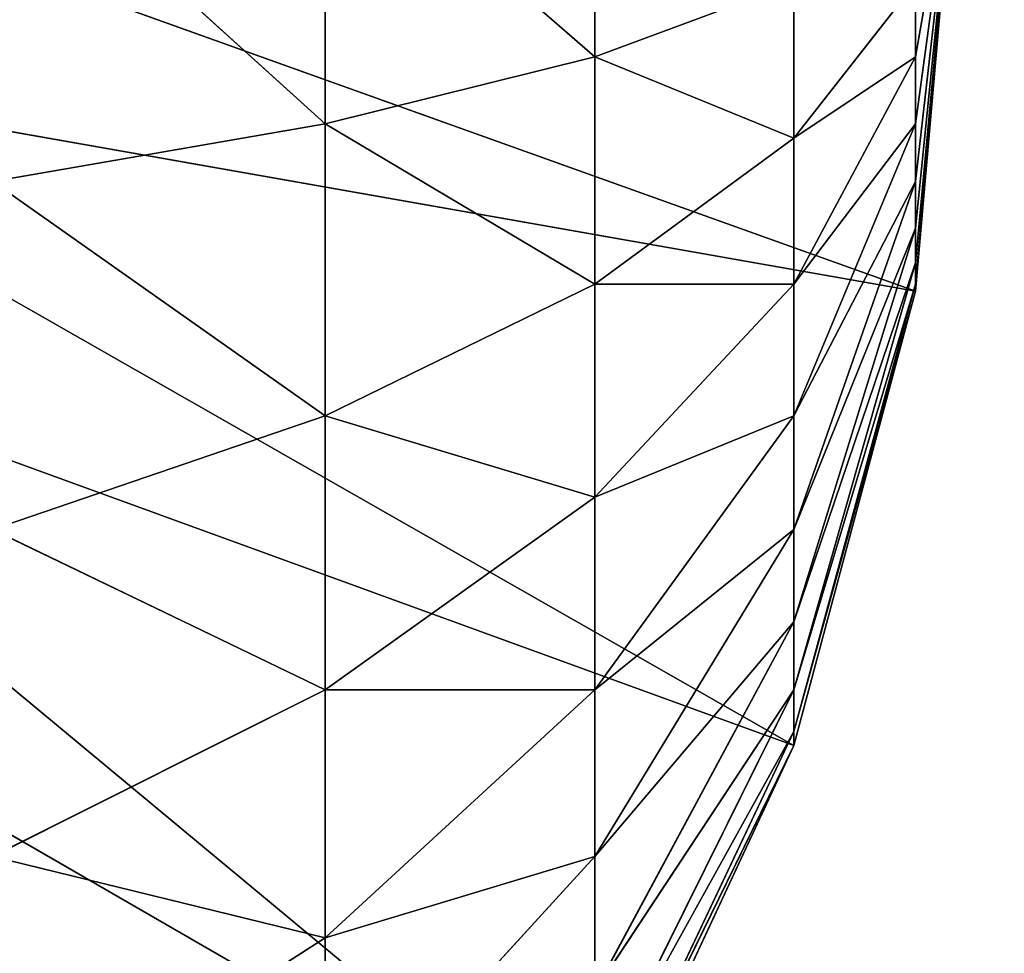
# Model space of a CAD drawing. Extents: x 0.1 to 17.7, y 0.1 to 17.7.
# Tile 366 of 656: x 17.2773 to 17.3503, y 0.5483 to 0.6175. Entities that reach past the tile are written whole.
import ezdxf

# ---------------------------------------------------------------- set-up
doc = ezdxf.new("R2010")
doc.units = 0
doc.header["$LTSCALE"] = 2.54
doc.layers.get('0').update_dxf_attribs({"color": 13, "linetype": 'CONTINUOUS'})

# ---------------------------------------------------------------- blocks, each defined once
blk = doc.blocks.new('KOSZ_NA__MIECI_Z_POKRYWK__')
at = {"color": 0}
for p, q in [((17.343727, 0.5974, 31.5), (17.246765, 0.63213, 31.5)), ((17.343727, 0.5974, 31.5), (17.246765, 0.63213, 31.5)), ((17.299974, 0.609806, 10.573396), (17.275322, 0.63213, 10.546791)), ((17.299974, 0.609806, 10.573396), (17.275322, 0.63213, 10.546791)), ((17.319969, 0.614765, 10.601519), (17.299974, 0.63213, 10.571442)), ((17.319969, 0.614765, 10.601519), (17.299974, 0.63213, 10.571442)), ((17.299974, 0.609806, 10.573396), (17.299974, 0.63213, 10.571442)), ((17.299974, 0.609806, 10.573396), (17.299974, 0.63213, 10.571442)), ((17.319969, 0.614765, 10.601519), (17.319969, 0.63213, 10.6)), ((17.319969, 0.614765, 10.601519), (17.319969, 0.63213, 10.6)), ((17.343727, 0.5974, 31.5), (17.346765, 0.63213, 31.5)), ((17.343727, 0.5974, 10.7), (17.346765, 0.63213, 10.7)), ((17.346765, 0.63213, 10.7), (17.343727, 0.5974, 31.5)), ((17.346765, 0.63213, 10.7), (17.343727, 0.5974, 31.5)), ((17.343727, 0.5974, 31.5), (17.346765, 0.63213, 31.5)), ((17.343727, 0.5974, 10.7), (17.346765, 0.63213, 10.7)), ((17.343727, 0.597928, 10.693969), (17.346765, 0.63213, 10.7)), ((17.343727, 0.605526, 10.677676), (17.346765, 0.63213, 10.7)), ((17.346765, 0.63213, 10.7), (17.343727, 0.602053, 10.682635)), ((17.343727, 0.609806, 10.673396), (17.346765, 0.63213, 10.7)), ((17.343727, 0.605526, 10.677676), (17.346765, 0.63213, 10.7)), ((17.343727, 0.614765, 10.669923), (17.346765, 0.63213, 10.7)), ((17.343727, 0.609806, 10.673396), (17.346765, 0.63213, 10.7)), ((17.343727, 0.614765, 10.669923), (17.346765, 0.63213, 10.7)), ((17.343727, 0.599495, 10.688122), (17.346765, 0.63213, 10.7)), ((17.343727, 0.597928, 10.693969), (17.346765, 0.63213, 10.7)), ((17.346765, 0.63213, 10.7), (17.343727, 0.602053, 10.682635)), ((17.343727, 0.599495, 10.688122), (17.346765, 0.63213, 10.7)), ((17.319969, 0.614765, 10.601519), (17.334703, 0.620252, 10.632635)), ((17.319969, 0.614765, 10.601519), (17.334703, 0.620252, 10.632635)), ((17.334703, 0.608735, 10.635722), (17.343727, 0.620252, 10.667365)), ((17.334703, 0.608735, 10.635722), (17.343727, 0.620252, 10.667365)), ((17.334703, 0.608735, 10.635722), (17.334703, 0.620252, 10.632635)), ((17.334703, 0.608735, 10.635722), (17.334703, 0.620252, 10.632635)), ((17.343727, 0.614765, 10.669923), (17.343727, 0.620252, 10.667365)), ((17.343727, 0.614765, 10.669923), (17.343727, 0.620252, 10.667365)), ((17.334703, 0.563726, 31.5), (17.245245, 0.614765, 31.5)), ((17.334703, 0.563726, 31.5), (17.245245, 0.614765, 31.5)), ((17.343727, 0.5974, 31.5), (17.245245, 0.614765, 31.5)), ((17.343727, 0.5974, 31.5), (17.245245, 0.614765, 31.5)), ((17.299974, 0.609806, 10.573396), (17.319969, 0.614765, 10.601519)), ((17.299974, 0.609806, 10.573396), (17.319969, 0.614765, 10.601519)), ((17.334703, 0.608735, 10.635722), (17.319969, 0.614765, 10.601519)), ((17.334703, 0.608735, 10.635722), (17.319969, 0.614765, 10.601519)), ((17.319969, 0.597928, 10.606031), (17.319969, 0.614765, 10.601519)), ((17.319969, 0.597928, 10.606031), (17.319969, 0.614765, 10.601519)), ((17.334703, 0.597928, 10.64076), (17.343727, 0.614765, 10.669923)), ((17.343727, 0.614765, 10.669923), (17.334703, 0.608735, 10.635722)), ((17.343727, 0.614765, 10.669923), (17.334703, 0.608735, 10.635722)), ((17.334703, 0.597928, 10.64076), (17.343727, 0.614765, 10.669923)), ((17.343727, 0.609806, 10.673396), (17.343727, 0.614765, 10.669923)), ((17.343727, 0.609806, 10.673396), (17.343727, 0.614765, 10.669923)), ((17.275322, 0.605526, 10.549119), (17.299974, 0.609806, 10.573396)), ((17.275322, 0.605526, 10.549119), (17.299974, 0.609806, 10.573396)), ((17.319969, 0.597928, 10.606031), (17.299974, 0.609806, 10.573396)), ((17.319969, 0.597928, 10.606031), (17.299974, 0.609806, 10.573396)), ((17.299974, 0.588161, 10.579195), (17.299974, 0.609806, 10.573396)), ((17.299974, 0.588161, 10.579195), (17.299974, 0.609806, 10.573396)), ((17.334703, 0.588161, 10.6476), (17.343727, 0.609806, 10.673396)), ((17.343727, 0.609806, 10.673396), (17.334703, 0.597928, 10.64076)), ((17.343727, 0.609806, 10.673396), (17.334703, 0.597928, 10.64076)), ((17.334703, 0.588161, 10.6476), (17.343727, 0.609806, 10.673396)), ((17.343727, 0.605526, 10.677676), (17.343727, 0.609806, 10.673396)), ((17.343727, 0.605526, 10.677676), (17.343727, 0.609806, 10.673396)), ((17.319969, 0.597928, 10.606031), (17.334703, 0.608735, 10.635722)), ((17.319969, 0.597928, 10.606031), (17.334703, 0.608735, 10.635722)), ((17.334703, 0.597928, 10.64076), (17.334703, 0.608735, 10.635722)), ((17.334703, 0.597928, 10.64076), (17.334703, 0.608735, 10.635722)), ((17.299974, 0.588161, 10.579195), (17.275322, 0.605526, 10.549119)), ((17.299974, 0.588161, 10.579195), (17.275322, 0.605526, 10.549119)), ((17.334703, 0.57973, 10.656031), (17.343727, 0.605526, 10.677676)), ((17.343727, 0.605526, 10.677676), (17.334703, 0.588161, 10.6476)), ((17.343727, 0.605526, 10.677676), (17.334703, 0.588161, 10.6476)), ((17.334703, 0.57973, 10.656031), (17.343727, 0.605526, 10.677676)), ((17.343727, 0.605526, 10.677676), (17.343727, 0.602053, 10.682635)), ((17.343727, 0.605526, 10.677676), (17.343727, 0.602053, 10.682635)), ((17.343727, 0.602053, 10.682635), (17.334703, 0.57973, 10.656031)), ((17.343727, 0.602053, 10.682635), (17.334703, 0.57973, 10.656031)), ((17.343727, 0.602053, 10.682635), (17.334703, 0.57289, 10.665798)), ((17.343727, 0.602053, 10.682635), (17.334703, 0.57289, 10.665798)), ((17.343727, 0.602053, 10.682635), (17.343727, 0.599495, 10.688122)), ((17.343727, 0.602053, 10.682635), (17.343727, 0.599495, 10.688122)), ((17.334703, 0.57289, 10.665798), (17.343727, 0.599495, 10.688122)), ((17.343727, 0.599495, 10.688122), (17.334703, 0.567851, 10.676604)), ((17.343727, 0.599495, 10.688122), (17.334703, 0.567851, 10.676604)), ((17.334703, 0.57289, 10.665798), (17.343727, 0.599495, 10.688122)), ((17.343727, 0.599495, 10.688122), (17.343727, 0.597928, 10.693969)), ((17.343727, 0.599495, 10.688122), (17.343727, 0.597928, 10.693969)), ((17.319969, 0.53213, 31.5), (17.240735, 0.597928, 31.5)), ((17.319969, 0.53213, 31.5), (17.240735, 0.597928, 31.5)), ((17.334703, 0.563726, 31.5), (17.240735, 0.597928, 31.5)), ((17.334703, 0.563726, 31.5), (17.240735, 0.597928, 31.5)), ((17.299974, 0.588161, 10.579195), (17.319969, 0.597928, 10.606031)), ((17.299974, 0.588161, 10.579195), (17.319969, 0.597928, 10.606031)), ((17.319969, 0.58213, 10.613397), (17.334703, 0.597928, 10.64076)), ((17.334703, 0.597928, 10.64076), (17.319969, 0.597928, 10.606031)), ((17.334703, 0.597928, 10.64076), (17.319969, 0.597928, 10.606031)), ((17.319969, 0.58213, 10.613397), (17.334703, 0.597928, 10.64076)), ((17.319969, 0.58213, 10.613397), (17.319969, 0.597928, 10.606031)), ((17.319969, 0.58213, 10.613397), (17.319969, 0.597928, 10.606031)), ((17.343727, 0.597928, 10.693969), (17.334703, 0.567851, 10.676604)), ((17.343727, 0.597928, 10.693969), (17.334703, 0.567851, 10.676604)), ((17.343727, 0.597928, 10.693969), (17.334703, 0.564765, 10.688122)), ((17.343727, 0.597928, 10.693969), (17.334703, 0.564765, 10.688122)), ((17.334703, 0.588161, 10.6476), (17.334703, 0.597928, 10.64076)), ((17.334703, 0.588161, 10.6476), (17.334703, 0.597928, 10.64076)), ((17.343727, 0.5974, 10.7), (17.343727, 0.597928, 10.693969)), ((17.343727, 0.5974, 10.7), (17.343727, 0.597928, 10.693969)), ((17.334703, 0.563726, 31.5), (17.343727, 0.5974, 31.5)), ((17.334703, 0.563726, 10.7), (17.343727, 0.5974, 10.7)), ((17.343727, 0.5974, 10.7), (17.334703, 0.563726, 31.5)), ((17.343727, 0.5974, 10.7), (17.334703, 0.563726, 31.5)), ((17.334703, 0.563726, 31.5), (17.343727, 0.5974, 31.5)), ((17.343727, 0.5974, 10.7), (17.334703, 0.564765, 10.688122)), ((17.343727, 0.5974, 10.7), (17.334703, 0.564765, 10.688122)), ((17.334703, 0.563726, 10.7), (17.343727, 0.5974, 10.7)), ((17.343727, 0.5974, 10.7), (17.343727, 0.5974, 31.5)), ((17.343727, 0.5974, 10.7), (17.343727, 0.5974, 31.5)), ((17.275322, 0.57973, 10.556031), (17.299974, 0.588161, 10.579195)), ((17.275322, 0.57973, 10.556031), (17.299974, 0.588161, 10.579195)), ((17.319969, 0.58213, 10.613397), (17.299974, 0.588161, 10.579195)), ((17.319969, 0.58213, 10.613397), (17.299974, 0.588161, 10.579195)), ((17.299974, 0.567851, 10.588666), (17.299974, 0.588161, 10.579195)), ((17.299974, 0.567851, 10.588666), (17.299974, 0.588161, 10.579195)), ((17.319969, 0.567851, 10.623396), (17.334703, 0.588161, 10.6476)), ((17.334703, 0.588161, 10.6476), (17.319969, 0.58213, 10.613397)), ((17.334703, 0.588161, 10.6476), (17.319969, 0.58213, 10.613397)), ((17.319969, 0.567851, 10.623396), (17.334703, 0.588161, 10.6476)), ((17.334703, 0.57973, 10.656031), (17.334703, 0.588161, 10.6476)), ((17.334703, 0.57973, 10.656031), (17.334703, 0.588161, 10.6476)), ((17.319969, 0.53213, 31.5), (17.233366, 0.58213, 31.5)), ((17.319969, 0.53213, 31.5), (17.233366, 0.58213, 31.5)), ((17.299974, 0.567851, 10.588666), (17.319969, 0.58213, 10.613397)), ((17.299974, 0.567851, 10.588666), (17.319969, 0.58213, 10.613397)), ((17.319969, 0.567851, 10.623396), (17.319969, 0.58213, 10.613397)), ((17.319969, 0.567851, 10.623396), (17.319969, 0.58213, 10.613397)), ((17.299974, 0.567851, 10.588666), (17.275322, 0.57973, 10.556031)), ((17.299974, 0.567851, 10.588666), (17.275322, 0.57973, 10.556031)), ((17.334703, 0.57973, 10.656031), (17.319969, 0.567851, 10.623396)), ((17.334703, 0.57973, 10.656031), (17.319969, 0.567851, 10.623396)), ((17.334703, 0.57973, 10.656031), (17.319969, 0.555526, 10.635722)), ((17.334703, 0.57973, 10.656031), (17.319969, 0.555526, 10.635722)), ((17.334703, 0.57973, 10.656031), (17.334703, 0.57289, 10.665798)), ((17.334703, 0.57973, 10.656031), (17.334703, 0.57289, 10.665798)), ((17.319969, 0.555526, 10.635722), (17.334703, 0.57289, 10.665798)), ((17.334703, 0.57289, 10.665798), (17.319969, 0.545528, 10.65)), ((17.334703, 0.57289, 10.665798), (17.319969, 0.545528, 10.65)), ((17.319969, 0.555526, 10.635722), (17.334703, 0.57289, 10.665798)), ((17.334703, 0.567851, 10.676604), (17.334703, 0.57289, 10.665798)), ((17.334703, 0.567851, 10.676604), (17.334703, 0.57289, 10.665798)), ((17.299974, 0.567851, 10.588666), (17.275322, 0.555526, 10.567317)), ((17.299974, 0.567851, 10.588666), (17.275322, 0.555526, 10.567317)), ((17.319969, 0.567851, 10.623396), (17.299974, 0.567851, 10.588666)), ((17.299974, 0.567851, 10.588666), (17.299974, 0.549495, 10.601519)), ((17.299974, 0.567851, 10.588666), (17.299974, 0.549495, 10.601519)), ((17.319969, 0.567851, 10.623396), (17.299974, 0.567851, 10.588666)), ((17.319969, 0.567851, 10.623396), (17.299974, 0.549495, 10.601519)), ((17.319969, 0.567851, 10.623396), (17.299974, 0.549495, 10.601519)), ((17.334703, 0.567851, 10.676604), (17.319969, 0.545528, 10.65)), ((17.334703, 0.567851, 10.676604), (17.319969, 0.545528, 10.65)), ((17.334703, 0.567851, 10.676604), (17.319969, 0.538161, 10.665798)), ((17.334703, 0.567851, 10.676604), (17.319969, 0.538161, 10.665798)), ((17.319969, 0.567851, 10.623396), (17.319969, 0.555526, 10.635722)), ((17.319969, 0.567851, 10.623396), (17.319969, 0.555526, 10.635722)), ((17.334703, 0.564765, 10.688122), (17.334703, 0.567851, 10.676604)), ((17.334703, 0.564765, 10.688122), (17.334703, 0.567851, 10.676604)), ((17.334703, 0.564765, 10.688122), (17.319969, 0.538161, 10.665798)), ((17.334703, 0.564765, 10.688122), (17.319969, 0.538161, 10.665798)), ((17.334703, 0.564765, 10.688122), (17.319969, 0.533649, 10.682635)), ((17.334703, 0.564765, 10.688122), (17.319969, 0.533649, 10.682635)), ((17.334703, 0.563726, 10.7), (17.334703, 0.564765, 10.688122)), ((17.334703, 0.563726, 10.7), (17.334703, 0.564765, 10.688122)), ((17.319969, 0.53213, 31.5), (17.334703, 0.563726, 31.5)), ((17.319969, 0.53213, 10.7), (17.334703, 0.563726, 10.7)), ((17.334703, 0.563726, 10.7), (17.319969, 0.53213, 31.5)), ((17.334703, 0.563726, 10.7), (17.319969, 0.53213, 31.5)), ((17.319969, 0.53213, 31.5), (17.334703, 0.563726, 31.5)), ((17.334703, 0.563726, 10.7), (17.319969, 0.533649, 10.682635)), ((17.334703, 0.563726, 10.7), (17.319969, 0.533649, 10.682635)), ((17.319969, 0.53213, 10.7), (17.334703, 0.563726, 10.7)), ((17.334703, 0.563726, 10.7), (17.334703, 0.563726, 31.5)), ((17.334703, 0.563726, 10.7), (17.334703, 0.563726, 31.5)), ((17.275322, 0.555526, 10.567317), (17.299974, 0.549495, 10.601519)), ((17.275322, 0.555526, 10.567317), (17.299974, 0.549495, 10.601519)), ((17.299974, 0.549495, 10.601519), (17.319969, 0.555526, 10.635722)), ((17.319969, 0.555526, 10.635722), (17.299974, 0.533649, 10.617365)), ((17.319969, 0.555526, 10.635722), (17.299974, 0.533649, 10.617365)), ((17.299974, 0.549495, 10.601519), (17.319969, 0.555526, 10.635722)), ((17.319969, 0.545528, 10.65), (17.319969, 0.555526, 10.635722)), ((17.319969, 0.545528, 10.65), (17.319969, 0.555526, 10.635722)), ((17.299974, 0.549495, 10.601519), (17.275322, 0.533649, 10.582635)), ((17.299974, 0.549495, 10.601519), (17.275322, 0.533649, 10.582635)), ((17.299974, 0.533649, 10.617365), (17.299974, 0.549495, 10.601519)), ((17.299974, 0.533649, 10.617365), (17.299974, 0.549495, 10.601519))]:
    blk.add_line(p, q, dxfattribs=at)
mesh = blk.add_polyface(dxfattribs=at)
corners = [(17.496765, 0.28213, 31.5), (0.296764, 0.28213, 31.5), (0.296764, 17.48213, 31.5)]
mesh.append_faces([[corners[k] for k in face] for face in [(0, 1, 2)]], dxfattribs={"color": 0})
mesh = blk.add_polyface(dxfattribs=at)
corners = [(17.496765, 0.28213, 31.5), (0.296764, 17.48213, 31.5), (17.496765, 17.48213, 31.5)]
mesh.append_faces([[corners[k] for k in face] for face in [(0, 1, 2)]], dxfattribs={"color": 0})
mesh = blk.add_polyface(dxfattribs=at)
corners = [(17.496765, 17.48213, 31.6), (9.296765, 8.88213, 31.6), (17.496765, 0.28213, 31.6)]
mesh.append_faces([[corners[k] for k in face] for face in [(0, 1, 2)]], dxfattribs={"color": 0})
mesh = blk.add_polyface(dxfattribs=at)
corners = [(17.496765, 0.28213, 31.6), (9.296765, 8.88213, 31.6), (9.290688, 8.812671, 31.6)]
mesh.append_faces([[corners[k] for k in face] for face in [(0, 1, 2)]], dxfattribs={"color": 0})
mesh = blk.add_polyface(dxfattribs=at)
corners = [(17.496765, 0.28213, 31.6), (9.290688, 8.812671, 31.6), (9.272642, 8.745322, 31.6)]
mesh.append_faces([[corners[k] for k in face] for face in [(0, 1, 2)]], dxfattribs={"color": 0})
mesh = blk.add_polyface(dxfattribs=at)
corners = [(17.496765, 0.28213, 31.6), (9.272642, 8.745322, 31.6), (9.243175, 8.68213, 31.6)]
mesh.append_faces([[corners[k] for k in face] for face in [(0, 1, 2)]], dxfattribs={"color": 0})
mesh = blk.add_polyface(dxfattribs=at)
corners = [(17.496765, 0.28213, 31.6), (9.243175, 8.68213, 31.6), (9.203182, 8.625015, 31.6)]
mesh.append_faces([[corners[k] for k in face] for face in [(0, 1, 2)]], dxfattribs={"color": 0})
mesh = blk.add_polyface(dxfattribs=at)
corners = [(17.496765, 0.28213, 31.6), (9.203182, 8.625015, 31.6), (9.15388, 8.575713, 31.6)]
mesh.append_faces([[corners[k] for k in face] for face in [(0, 1, 2)]], dxfattribs={"color": 0})
mesh = blk.add_polyface(dxfattribs=at)
corners = [(17.496765, 0.28213, 31.6), (9.15388, 8.575713, 31.6), (9.096765, 8.53572, 31.6)]
mesh.append_faces([[corners[k] for k in face] for face in [(0, 1, 2)]], dxfattribs={"color": 0})
mesh = blk.add_polyface(dxfattribs=at)
corners = [(17.496765, 0.28213, 31.6), (9.096765, 8.53572, 31.6), (9.033573, 8.506253, 31.6)]
mesh.append_faces([[corners[k] for k in face] for face in [(0, 1, 2)]], dxfattribs={"color": 0})
mesh = blk.add_polyface(dxfattribs=at)
corners = [(17.496765, 0.28213, 31.6), (9.033573, 8.506253, 31.6), (8.966224, 8.488207, 31.6)]
mesh.append_faces([[corners[k] for k in face] for face in [(0, 1, 2)]], dxfattribs={"color": 0})
mesh = blk.add_polyface(dxfattribs=at)
corners = [(17.496765, 0.28213, 31.6), (8.966224, 8.488207, 31.6), (8.896764, 8.48213, 31.6)]
mesh.append_faces([[corners[k] for k in face] for face in [(0, 1, 2)]], dxfattribs={"color": 0})
mesh = blk.add_polyface(dxfattribs=at)
corners = [(17.496765, 0.28213, 31.6), (8.896764, 8.48213, 31.6), (0.296764, 0.28213, 31.6)]
mesh.append_faces([[corners[k] for k in face] for face in [(0, 1, 2)]], dxfattribs={"color": 0})
mesh = blk.add_polyface(dxfattribs=at)
corners = [(17.343727, 0.5974, 31.5), (17.246765, 0.63213, 31.5), (17.245245, 0.614765, 31.5)]
mesh.append_faces([[corners[k] for k in face] for face in [(0, 1, 2)]], dxfattribs={"color": 0})
mesh = blk.add_polyface(dxfattribs=at)
corners = [(17.346765, 0.63213, 31.5), (17.246765, 0.63213, 31.5), (17.343727, 0.5974, 31.5)]
mesh.append_faces([[corners[k] for k in face] for face in [(0, 1, 2)]], dxfattribs={"color": 0})
mesh = blk.add_polyface(dxfattribs=at)
corners = [(17.299974, 0.609806, 10.573396), (17.275322, 0.63213, 10.546791), (17.299974, 0.63213, 10.571442)]
mesh.append_faces([[corners[k] for k in face] for face in [(0, 1, 2)]], dxfattribs={"color": 0})
mesh = blk.add_polyface(dxfattribs=at)
corners = [(17.299974, 0.609806, 10.573396), (17.275322, 0.605526, 10.549119), (17.275322, 0.63213, 10.546791)]
mesh.append_faces([[corners[k] for k in face] for face in [(0, 1, 2)]], dxfattribs={"color": 0})
mesh = blk.add_polyface(dxfattribs=at)
corners = [(17.319969, 0.63213, 10.6), (17.319969, 0.614765, 10.601519), (17.299974, 0.63213, 10.571442)]
mesh.append_faces([[corners[k] for k in face] for face in [(0, 1, 2)]], dxfattribs={"color": 0})
mesh = blk.add_polyface(dxfattribs=at)
corners = [(17.299974, 0.63213, 10.571442), (17.319969, 0.614765, 10.601519), (17.299974, 0.609806, 10.573396)]
mesh.append_faces([[corners[k] for k in face] for face in [(0, 1, 2)]], dxfattribs={"color": 0})
mesh = blk.add_polyface(dxfattribs=at)
corners = [(17.319969, 0.63213, 10.6), (17.334703, 0.620252, 10.632635), (17.319969, 0.614765, 10.601519)]
mesh.append_faces([[corners[k] for k in face] for face in [(0, 1, 2)]], dxfattribs={"color": 0})
mesh = blk.add_polyface(dxfattribs=at)
corners = [(17.346765, 0.63213, 10.7), (17.343727, 0.5974, 31.5), (17.343727, 0.5974, 10.7)]
mesh.append_faces([[corners[k] for k in face] for face in [(0, 1, 2)]], dxfattribs={"color": 0})
mesh = blk.add_polyface(dxfattribs=at)
corners = [(17.346765, 0.63213, 31.5), (17.343727, 0.5974, 31.5), (17.346765, 0.63213, 10.7)]
mesh.append_faces([[corners[k] for k in face] for face in [(0, 1, 2)]], dxfattribs={"color": 0})
mesh = blk.add_polyface(dxfattribs=at)
corners = [(17.346765, 0.63213, 10.7), (17.343727, 0.5974, 10.7), (17.343727, 0.597928, 10.693969)]
mesh.append_faces([[corners[k] for k in face] for face in [(0, 1, 2)]], dxfattribs={"color": 0})
mesh = blk.add_polyface(dxfattribs=at)
corners = [(17.346765, 0.63213, 10.7), (17.343727, 0.602053, 10.682635), (17.343727, 0.605526, 10.677676)]
mesh.append_faces([[corners[k] for k in face] for face in [(0, 1, 2)]], dxfattribs={"color": 0})
mesh = blk.add_polyface(dxfattribs=at)
corners = [(17.346765, 0.63213, 10.7), (17.343727, 0.605526, 10.677676), (17.343727, 0.609806, 10.673396)]
mesh.append_faces([[corners[k] for k in face] for face in [(0, 1, 2)]], dxfattribs={"color": 0})
mesh = blk.add_polyface(dxfattribs=at)
corners = [(17.346765, 0.63213, 10.7), (17.343727, 0.609806, 10.673396), (17.343727, 0.614765, 10.669923)]
mesh.append_faces([[corners[k] for k in face] for face in [(0, 1, 2)]], dxfattribs={"color": 0})
mesh = blk.add_polyface(dxfattribs=at)
corners = [(17.346765, 0.63213, 10.7), (17.343727, 0.614765, 10.669923), (17.343727, 0.620252, 10.667365)]
mesh.append_faces([[corners[k] for k in face] for face in [(0, 1, 2)]], dxfattribs={"color": 0})
mesh = blk.add_polyface(dxfattribs=at)
corners = [(17.346765, 0.63213, 10.7), (17.343727, 0.597928, 10.693969), (17.343727, 0.599495, 10.688122)]
mesh.append_faces([[corners[k] for k in face] for face in [(0, 1, 2)]], dxfattribs={"color": 0})
mesh = blk.add_polyface(dxfattribs=at)
corners = [(17.346765, 0.63213, 10.7), (17.343727, 0.599495, 10.688122), (17.343727, 0.602053, 10.682635)]
mesh.append_faces([[corners[k] for k in face] for face in [(0, 1, 2)]], dxfattribs={"color": 0})
mesh = blk.add_polyface(dxfattribs=at)
corners = [(17.334703, 0.620252, 10.632635), (17.334703, 0.608735, 10.635722), (17.319969, 0.614765, 10.601519)]
mesh.append_faces([[corners[k] for k in face] for face in [(0, 1, 2)]], dxfattribs={"color": 0})
mesh = blk.add_polyface(dxfattribs=at)
corners = [(17.343727, 0.620252, 10.667365), (17.343727, 0.614765, 10.669923), (17.334703, 0.608735, 10.635722)]
mesh.append_faces([[corners[k] for k in face] for face in [(0, 1, 2)]], dxfattribs={"color": 0})
mesh = blk.add_polyface(dxfattribs=at)
corners = [(17.343727, 0.620252, 10.667365), (17.334703, 0.608735, 10.635722), (17.334703, 0.620252, 10.632635)]
mesh.append_faces([[corners[k] for k in face] for face in [(0, 1, 2)]], dxfattribs={"color": 0})
mesh = blk.add_polyface(dxfattribs=at)
corners = [(17.334703, 0.563726, 31.5), (17.245245, 0.614765, 31.5), (17.240735, 0.597928, 31.5)]
mesh.append_faces([[corners[k] for k in face] for face in [(0, 1, 2)]], dxfattribs={"color": 0})
mesh = blk.add_polyface(dxfattribs=at)
corners = [(17.343727, 0.5974, 31.5), (17.245245, 0.614765, 31.5), (17.334703, 0.563726, 31.5)]
mesh.append_faces([[corners[k] for k in face] for face in [(0, 1, 2)]], dxfattribs={"color": 0})
mesh = blk.add_polyface(dxfattribs=at)
corners = [(17.319969, 0.614765, 10.601519), (17.319969, 0.597928, 10.606031), (17.299974, 0.609806, 10.573396)]
mesh.append_faces([[corners[k] for k in face] for face in [(0, 1, 2)]], dxfattribs={"color": 0})
mesh = blk.add_polyface(dxfattribs=at)
corners = [(17.319969, 0.614765, 10.601519), (17.334703, 0.608735, 10.635722), (17.319969, 0.597928, 10.606031)]
mesh.append_faces([[corners[k] for k in face] for face in [(0, 1, 2)]], dxfattribs={"color": 0})
mesh = blk.add_polyface(dxfattribs=at)
corners = [(17.343727, 0.614765, 10.669923), (17.343727, 0.609806, 10.673396), (17.334703, 0.597928, 10.64076)]
mesh.append_faces([[corners[k] for k in face] for face in [(0, 1, 2)]], dxfattribs={"color": 0})
mesh = blk.add_polyface(dxfattribs=at)
corners = [(17.343727, 0.614765, 10.669923), (17.334703, 0.597928, 10.64076), (17.334703, 0.608735, 10.635722)]
mesh.append_faces([[corners[k] for k in face] for face in [(0, 1, 2)]], dxfattribs={"color": 0})
mesh = blk.add_polyface(dxfattribs=at)
corners = [(17.299974, 0.609806, 10.573396), (17.299974, 0.588161, 10.579195), (17.275322, 0.605526, 10.549119)]
mesh.append_faces([[corners[k] for k in face] for face in [(0, 1, 2)]], dxfattribs={"color": 0})
mesh = blk.add_polyface(dxfattribs=at)
corners = [(17.299974, 0.609806, 10.573396), (17.319969, 0.597928, 10.606031), (17.299974, 0.588161, 10.579195)]
mesh.append_faces([[corners[k] for k in face] for face in [(0, 1, 2)]], dxfattribs={"color": 0})
mesh = blk.add_polyface(dxfattribs=at)
corners = [(17.343727, 0.609806, 10.673396), (17.343727, 0.605526, 10.677676), (17.334703, 0.588161, 10.6476)]
mesh.append_faces([[corners[k] for k in face] for face in [(0, 1, 2)]], dxfattribs={"color": 0})
mesh = blk.add_polyface(dxfattribs=at)
corners = [(17.343727, 0.609806, 10.673396), (17.334703, 0.588161, 10.6476), (17.334703, 0.597928, 10.64076)]
mesh.append_faces([[corners[k] for k in face] for face in [(0, 1, 2)]], dxfattribs={"color": 0})
mesh = blk.add_polyface(dxfattribs=at)
corners = [(17.334703, 0.608735, 10.635722), (17.334703, 0.597928, 10.64076), (17.319969, 0.597928, 10.606031)]
mesh.append_faces([[corners[k] for k in face] for face in [(0, 1, 2)]], dxfattribs={"color": 0})
mesh = blk.add_polyface(dxfattribs=at)
corners = [(17.275322, 0.605526, 10.549119), (17.299974, 0.588161, 10.579195), (17.275322, 0.57973, 10.556031)]
mesh.append_faces([[corners[k] for k in face] for face in [(0, 1, 2)]], dxfattribs={"color": 0})
mesh = blk.add_polyface(dxfattribs=at)
corners = [(17.343727, 0.605526, 10.677676), (17.343727, 0.602053, 10.682635), (17.334703, 0.57973, 10.656031)]
mesh.append_faces([[corners[k] for k in face] for face in [(0, 1, 2)]], dxfattribs={"color": 0})
mesh = blk.add_polyface(dxfattribs=at)
corners = [(17.343727, 0.605526, 10.677676), (17.334703, 0.57973, 10.656031), (17.334703, 0.588161, 10.6476)]
mesh.append_faces([[corners[k] for k in face] for face in [(0, 1, 2)]], dxfattribs={"color": 0})
mesh = blk.add_polyface(dxfattribs=at)
corners = [(17.343727, 0.602053, 10.682635), (17.334703, 0.57289, 10.665798), (17.334703, 0.57973, 10.656031)]
mesh.append_faces([[corners[k] for k in face] for face in [(0, 1, 2)]], dxfattribs={"color": 0})
mesh = blk.add_polyface(dxfattribs=at)
corners = [(17.343727, 0.602053, 10.682635), (17.343727, 0.599495, 10.688122), (17.334703, 0.57289, 10.665798)]
mesh.append_faces([[corners[k] for k in face] for face in [(0, 1, 2)]], dxfattribs={"color": 0})
mesh = blk.add_polyface(dxfattribs=at)
corners = [(17.343727, 0.599495, 10.688122), (17.334703, 0.567851, 10.676604), (17.334703, 0.57289, 10.665798)]
mesh.append_faces([[corners[k] for k in face] for face in [(0, 1, 2)]], dxfattribs={"color": 0})
mesh = blk.add_polyface(dxfattribs=at)
corners = [(17.343727, 0.599495, 10.688122), (17.343727, 0.597928, 10.693969), (17.334703, 0.567851, 10.676604)]
mesh.append_faces([[corners[k] for k in face] for face in [(0, 1, 2)]], dxfattribs={"color": 0})
mesh = blk.add_polyface(dxfattribs=at)
corners = [(17.319969, 0.53213, 31.5), (17.240735, 0.597928, 31.5), (17.233366, 0.58213, 31.5)]
mesh.append_faces([[corners[k] for k in face] for face in [(0, 1, 2)]], dxfattribs={"color": 0})
mesh = blk.add_polyface(dxfattribs=at)
corners = [(17.334703, 0.563726, 31.5), (17.240735, 0.597928, 31.5), (17.319969, 0.53213, 31.5)]
mesh.append_faces([[corners[k] for k in face] for face in [(0, 1, 2)]], dxfattribs={"color": 0})
mesh = blk.add_polyface(dxfattribs=at)
corners = [(17.319969, 0.597928, 10.606031), (17.319969, 0.58213, 10.613397), (17.299974, 0.588161, 10.579195)]
mesh.append_faces([[corners[k] for k in face] for face in [(0, 1, 2)]], dxfattribs={"color": 0})
mesh = blk.add_polyface(dxfattribs=at)
corners = [(17.334703, 0.597928, 10.64076), (17.334703, 0.588161, 10.6476), (17.319969, 0.58213, 10.613397)]
mesh.append_faces([[corners[k] for k in face] for face in [(0, 1, 2)]], dxfattribs={"color": 0})
mesh = blk.add_polyface(dxfattribs=at)
corners = [(17.334703, 0.597928, 10.64076), (17.319969, 0.58213, 10.613397), (17.319969, 0.597928, 10.606031)]
mesh.append_faces([[corners[k] for k in face] for face in [(0, 1, 2)]], dxfattribs={"color": 0})
mesh = blk.add_polyface(dxfattribs=at)
corners = [(17.343727, 0.597928, 10.693969), (17.334703, 0.564765, 10.688122), (17.334703, 0.567851, 10.676604)]
mesh.append_faces([[corners[k] for k in face] for face in [(0, 1, 2)]], dxfattribs={"color": 0})
mesh = blk.add_polyface(dxfattribs=at)
corners = [(17.343727, 0.597928, 10.693969), (17.343727, 0.5974, 10.7), (17.334703, 0.564765, 10.688122)]
mesh.append_faces([[corners[k] for k in face] for face in [(0, 1, 2)]], dxfattribs={"color": 0})
mesh = blk.add_polyface(dxfattribs=at)
corners = [(17.343727, 0.5974, 10.7), (17.334703, 0.563726, 31.5), (17.334703, 0.563726, 10.7)]
mesh.append_faces([[corners[k] for k in face] for face in [(0, 1, 2)]], dxfattribs={"color": 0})
mesh = blk.add_polyface(dxfattribs=at)
corners = [(17.343727, 0.5974, 31.5), (17.334703, 0.563726, 31.5), (17.343727, 0.5974, 10.7)]
mesh.append_faces([[corners[k] for k in face] for face in [(0, 1, 2)]], dxfattribs={"color": 0})
mesh = blk.add_polyface(dxfattribs=at)
corners = [(17.343727, 0.5974, 10.7), (17.334703, 0.563726, 10.7), (17.334703, 0.564765, 10.688122)]
mesh.append_faces([[corners[k] for k in face] for face in [(0, 1, 2)]], dxfattribs={"color": 0})
mesh = blk.add_polyface(dxfattribs=at)
corners = [(17.299974, 0.588161, 10.579195), (17.299974, 0.567851, 10.588666), (17.275322, 0.57973, 10.556031)]
mesh.append_faces([[corners[k] for k in face] for face in [(0, 1, 2)]], dxfattribs={"color": 0})
mesh = blk.add_polyface(dxfattribs=at)
corners = [(17.299974, 0.588161, 10.579195), (17.319969, 0.58213, 10.613397), (17.299974, 0.567851, 10.588666)]
mesh.append_faces([[corners[k] for k in face] for face in [(0, 1, 2)]], dxfattribs={"color": 0})
mesh = blk.add_polyface(dxfattribs=at)
corners = [(17.334703, 0.588161, 10.6476), (17.334703, 0.57973, 10.656031), (17.319969, 0.567851, 10.623396)]
mesh.append_faces([[corners[k] for k in face] for face in [(0, 1, 2)]], dxfattribs={"color": 0})
mesh = blk.add_polyface(dxfattribs=at)
corners = [(17.334703, 0.588161, 10.6476), (17.319969, 0.567851, 10.623396), (17.319969, 0.58213, 10.613397)]
mesh.append_faces([[corners[k] for k in face] for face in [(0, 1, 2)]], dxfattribs={"color": 0})
mesh = blk.add_polyface(dxfattribs=at)
corners = [(17.299974, 0.503573, 31.5), (17.233366, 0.58213, 31.5), (17.223369, 0.567851, 31.5)]
mesh.append_faces([[corners[k] for k in face] for face in [(0, 1, 2)]], dxfattribs={"color": 0})
mesh = blk.add_polyface(dxfattribs=at)
corners = [(17.319969, 0.53213, 31.5), (17.233366, 0.58213, 31.5), (17.299974, 0.503573, 31.5)]
mesh.append_faces([[corners[k] for k in face] for face in [(0, 1, 2)]], dxfattribs={"color": 0})
mesh = blk.add_polyface(dxfattribs=at)
corners = [(17.319969, 0.58213, 10.613397), (17.319969, 0.567851, 10.623396), (17.299974, 0.567851, 10.588666)]
mesh.append_faces([[corners[k] for k in face] for face in [(0, 1, 2)]], dxfattribs={"color": 0})
mesh = blk.add_polyface(dxfattribs=at)
corners = [(17.275322, 0.57973, 10.556031), (17.299974, 0.567851, 10.588666), (17.275322, 0.555526, 10.567317)]
mesh.append_faces([[corners[k] for k in face] for face in [(0, 1, 2)]], dxfattribs={"color": 0})
mesh = blk.add_polyface(dxfattribs=at)
corners = [(17.334703, 0.57973, 10.656031), (17.319969, 0.555526, 10.635722), (17.319969, 0.567851, 10.623396)]
mesh.append_faces([[corners[k] for k in face] for face in [(0, 1, 2)]], dxfattribs={"color": 0})
mesh = blk.add_polyface(dxfattribs=at)
corners = [(17.334703, 0.57973, 10.656031), (17.334703, 0.57289, 10.665798), (17.319969, 0.555526, 10.635722)]
mesh.append_faces([[corners[k] for k in face] for face in [(0, 1, 2)]], dxfattribs={"color": 0})
mesh = blk.add_polyface(dxfattribs=at)
corners = [(17.334703, 0.57289, 10.665798), (17.319969, 0.545528, 10.65), (17.319969, 0.555526, 10.635722)]
mesh.append_faces([[corners[k] for k in face] for face in [(0, 1, 2)]], dxfattribs={"color": 0})
mesh = blk.add_polyface(dxfattribs=at)
corners = [(17.334703, 0.57289, 10.665798), (17.334703, 0.567851, 10.676604), (17.319969, 0.545528, 10.65)]
mesh.append_faces([[corners[k] for k in face] for face in [(0, 1, 2)]], dxfattribs={"color": 0})
mesh = blk.add_polyface(dxfattribs=at)
corners = [(17.299974, 0.503573, 31.5), (17.223369, 0.567851, 31.5), (17.275322, 0.478921, 31.5)]
mesh.append_faces([[corners[k] for k in face] for face in [(0, 1, 2)]], dxfattribs={"color": 0})
mesh = blk.add_polyface(dxfattribs=at)
corners = [(17.299974, 0.567851, 10.588666), (17.299974, 0.549495, 10.601519), (17.275322, 0.555526, 10.567317)]
mesh.append_faces([[corners[k] for k in face] for face in [(0, 1, 2)]], dxfattribs={"color": 0})
mesh = blk.add_polyface(dxfattribs=at)
corners = [(17.319969, 0.567851, 10.623396), (17.299974, 0.549495, 10.601519), (17.299974, 0.567851, 10.588666)]
mesh.append_faces([[corners[k] for k in face] for face in [(0, 1, 2)]], dxfattribs={"color": 0})
mesh = blk.add_polyface(dxfattribs=at)
corners = [(17.319969, 0.567851, 10.623396), (17.319969, 0.555526, 10.635722), (17.299974, 0.549495, 10.601519)]
mesh.append_faces([[corners[k] for k in face] for face in [(0, 1, 2)]], dxfattribs={"color": 0})
mesh = blk.add_polyface(dxfattribs=at)
corners = [(17.334703, 0.567851, 10.676604), (17.319969, 0.538161, 10.665798), (17.319969, 0.545528, 10.65)]
mesh.append_faces([[corners[k] for k in face] for face in [(0, 1, 2)]], dxfattribs={"color": 0})
mesh = blk.add_polyface(dxfattribs=at)
corners = [(17.334703, 0.567851, 10.676604), (17.334703, 0.564765, 10.688122), (17.319969, 0.538161, 10.665798)]
mesh.append_faces([[corners[k] for k in face] for face in [(0, 1, 2)]], dxfattribs={"color": 0})
mesh = blk.add_polyface(dxfattribs=at)
corners = [(17.334703, 0.564765, 10.688122), (17.319969, 0.533649, 10.682635), (17.319969, 0.538161, 10.665798)]
mesh.append_faces([[corners[k] for k in face] for face in [(0, 1, 2)]], dxfattribs={"color": 0})
mesh = blk.add_polyface(dxfattribs=at)
corners = [(17.334703, 0.564765, 10.688122), (17.334703, 0.563726, 10.7), (17.319969, 0.533649, 10.682635)]
mesh.append_faces([[corners[k] for k in face] for face in [(0, 1, 2)]], dxfattribs={"color": 0})
mesh = blk.add_polyface(dxfattribs=at)
corners = [(17.334703, 0.563726, 10.7), (17.319969, 0.53213, 31.5), (17.319969, 0.53213, 10.7)]
mesh.append_faces([[corners[k] for k in face] for face in [(0, 1, 2)]], dxfattribs={"color": 0})
mesh = blk.add_polyface(dxfattribs=at)
corners = [(17.334703, 0.563726, 31.5), (17.319969, 0.53213, 31.5), (17.334703, 0.563726, 10.7)]
mesh.append_faces([[corners[k] for k in face] for face in [(0, 1, 2)]], dxfattribs={"color": 0})
mesh = blk.add_polyface(dxfattribs=at)
corners = [(17.334703, 0.563726, 10.7), (17.319969, 0.53213, 10.7), (17.319969, 0.533649, 10.682635)]
mesh.append_faces([[corners[k] for k in face] for face in [(0, 1, 2)]], dxfattribs={"color": 0})
mesh = blk.add_polyface(dxfattribs=at)
corners = [(17.275322, 0.555526, 10.567317), (17.299974, 0.549495, 10.601519), (17.275322, 0.533649, 10.582635)]
mesh.append_faces([[corners[k] for k in face] for face in [(0, 1, 2)]], dxfattribs={"color": 0})
mesh = blk.add_polyface(dxfattribs=at)
corners = [(17.319969, 0.555526, 10.635722), (17.299974, 0.533649, 10.617365), (17.299974, 0.549495, 10.601519)]
mesh.append_faces([[corners[k] for k in face] for face in [(0, 1, 2)]], dxfattribs={"color": 0})
mesh = blk.add_polyface(dxfattribs=at)
corners = [(17.319969, 0.555526, 10.635722), (17.319969, 0.545528, 10.65), (17.299974, 0.533649, 10.617365)]
mesh.append_faces([[corners[k] for k in face] for face in [(0, 1, 2)]], dxfattribs={"color": 0})
mesh = blk.add_polyface(dxfattribs=at)
corners = [(17.299974, 0.549495, 10.601519), (17.299974, 0.533649, 10.617365), (17.275322, 0.533649, 10.582635)]
mesh.append_faces([[corners[k] for k in face] for face in [(0, 1, 2)]], dxfattribs={"color": 0})

msp = doc.modelspace()

# ---------------------------------------------------------------- block references
at = {"color": 0}
msp.add_blockref('KOSZ_NA__MIECI_Z_POKRYWK__', (0, 0), dxfattribs=at)

doc.saveas('drawing.dxf')
